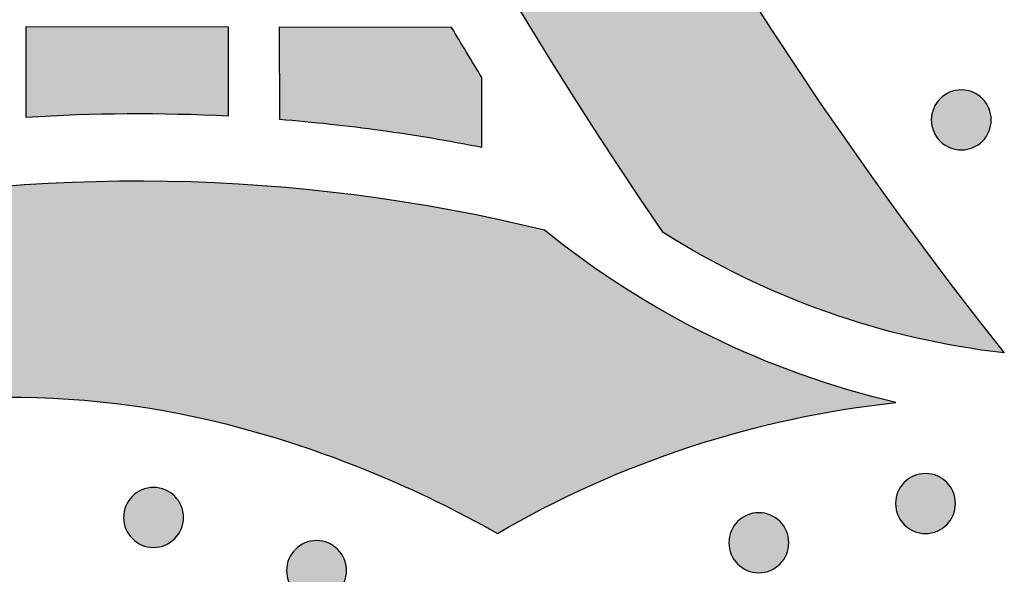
# Model space of a CAD drawing. Header units: millimetres. Extents: x -3873 to -97, y 912 to 4165.
# Tile 373 of 656: x -1908 to -1850, y 2739 to 2772. Entities that reach past the tile are written whole.
import ezdxf

# ---------------------------------------------------------------- set-up
doc = ezdxf.new("R2010")
doc.units = ezdxf.units.MM
doc.layers.add('pattern', color=7, linetype='Continuous', true_color=0x000000)

msp = doc.modelspace()

# ---------------------------------------------------------------- hatches: boundary and pattern name
at = {"layer": 'pattern'}
for points in [[(-1850.201, 2752.404), (-1851.53, 2752.575), (-1852.858, 2752.784), (-1854.183, 2753.031), (-1855.502, 2753.315), (-1856.816, 2753.637), (-1858.121, 2753.997), (-1859.416, 2754.393), (-1860.7, 2754.826), (-1861.972, 2755.296), (-1863.229, 2755.801), (-1864.471, 2756.341), (-1865.695, 2756.915), (-1866.9, 2757.522), (-1868.086, 2758.162), (-1869.251, 2758.833), (-1870.392, 2759.535), (-1873.083, 2763.527), (-1875.706, 2767.578), (-1878.26, 2771.686), (-1880.744, 2775.851), (-1883.154, 2780.069), (-1885.491, 2784.34), (-1887.752, 2788.661), (-1889.935, 2793.03), (-1892.04, 2797.445), (-1894.064, 2801.904), (-1896.007, 2806.405), (-1897.866, 2810.946), (-1899.642, 2815.523), (-1901.332, 2820.136), (-1902.936, 2824.781), (-1904.453, 2829.456), (-1905.882, 2834.159), (-1907.222, 2838.887), (-1908.473, 2843.638), (-1909.634, 2848.409), (-1910.705, 2853.197), (-1911.685, 2858), (-1912.575, 2862.816), (-1913.373, 2867.641), (-1914.08, 2872.474), (-1914.696, 2877.312), (-1915.221, 2882.151), (-1915.656, 2886.991), (-1916, 2891.827), (-1916.254, 2896.658), (-1916.418, 2901.481), (-1916.494, 2906.294), (-1904.493, 2906.284), (-1904.406, 2901.177), (-1904.214, 2896.056), (-1903.916, 2890.925), (-1903.511, 2885.787), (-1902.999, 2880.645), (-1902.379, 2875.503), (-1901.651, 2870.363), (-1900.814, 2865.229), (-1899.87, 2860.105), (-1898.817, 2854.994), (-1897.656, 2849.9), (-1896.388, 2844.825), (-1895.012, 2839.773), (-1893.53, 2834.748), (-1891.943, 2829.753), (-1890.25, 2824.792), (-1888.454, 2819.866), (-1886.556, 2814.981), (-1884.557, 2810.139), (-1882.458, 2805.342), (-1880.261, 2800.595), (-1877.967, 2795.9), (-1875.58, 2791.26), (-1873.1, 2786.678), (-1870.529, 2782.156), (-1867.871, 2777.697), (-1865.126, 2773.304), (-1862.298, 2768.98), (-1859.389, 2764.725), (-1856.401, 2760.543), (-1853.338, 2756.435)], [(-1908.126, 2766.357), (-1905.128, 2766.503), (-1902.127, 2766.564), (-1899.125, 2766.54), (-1896.126, 2766.43), (-1896.121, 2771.678), (-1908.121, 2771.689)], [(-1881.132, 2764.58), (-1881.124, 2768.702), (-1882.919, 2771.667), (-1893.121, 2771.676), (-1893.103, 2766.232), (-1890.094, 2765.948), (-1887.094, 2765.578), (-1884.106, 2765.122)], [(-1851.494, 2764.934), (-1851.522, 2764.907), (-1851.551, 2764.88), (-1851.581, 2764.853), (-1851.611, 2764.827), (-1851.643, 2764.801), (-1851.676, 2764.776), (-1851.709, 2764.751), (-1851.743, 2764.727), (-1851.778, 2764.704), (-1851.814, 2764.681), (-1851.85, 2764.659), (-1851.887, 2764.638), (-1851.926, 2764.617), (-1851.964, 2764.598), (-1852.004, 2764.579), (-1852.044, 2764.561), (-1852.085, 2764.544), (-1852.126, 2764.528), (-1852.168, 2764.513), (-1852.21, 2764.499), (-1852.253, 2764.486), (-1852.297, 2764.474), (-1852.341, 2764.463), (-1852.385, 2764.453), (-1852.43, 2764.444), (-1852.475, 2764.437), (-1852.52, 2764.43), (-1852.565, 2764.425), (-1852.611, 2764.421), (-1852.657, 2764.418), (-1852.703, 2764.416), (-1852.749, 2764.416), (-1852.795, 2764.416), (-1852.84, 2764.418), (-1852.886, 2764.421), (-1852.932, 2764.425), (-1852.977, 2764.431), (-1853.023, 2764.437), (-1853.068, 2764.445), (-1853.112, 2764.454), (-1853.156, 2764.463), (-1853.2, 2764.474), (-1853.244, 2764.487), (-1853.287, 2764.5), (-1853.329, 2764.514), (-1853.371, 2764.529), (-1853.413, 2764.545), (-1853.453, 2764.562), (-1853.493, 2764.58), (-1853.533, 2764.599), (-1853.571, 2764.619), (-1853.609, 2764.639), (-1853.647, 2764.661), (-1853.683, 2764.683), (-1853.719, 2764.705), (-1853.754, 2764.729), (-1853.788, 2764.753), (-1853.821, 2764.778), (-1853.854, 2764.803), (-1853.885, 2764.829), (-1853.916, 2764.855), (-1853.946, 2764.882), (-1853.975, 2764.909), (-1854.003, 2764.936), (-1854.03, 2764.965), (-1854.057, 2764.994), (-1854.084, 2765.024), (-1854.11, 2765.054), (-1854.136, 2765.086), (-1854.161, 2765.118), (-1854.186, 2765.152), (-1854.21, 2765.186), (-1854.233, 2765.221), (-1854.256, 2765.257), (-1854.278, 2765.293), (-1854.299, 2765.33), (-1854.32, 2765.368), (-1854.339, 2765.407), (-1854.358, 2765.447), (-1854.376, 2765.487), (-1854.393, 2765.527), (-1854.409, 2765.569), (-1854.424, 2765.611), (-1854.438, 2765.653), (-1854.451, 2765.696), (-1854.463, 2765.74), (-1854.474, 2765.784), (-1854.484, 2765.828), (-1854.493, 2765.873), (-1854.5, 2765.918), (-1854.507, 2765.963), (-1854.512, 2766.008), (-1854.516, 2766.054), (-1854.519, 2766.1), (-1854.521, 2766.146), (-1854.521, 2766.191), (-1854.521, 2766.237), (-1854.519, 2766.283), (-1854.516, 2766.329), (-1854.512, 2766.375), (-1854.506, 2766.42), (-1854.5, 2766.465), (-1854.492, 2766.51), (-1854.483, 2766.555), (-1854.474, 2766.599), (-1854.463, 2766.643), (-1854.45, 2766.687), (-1854.437, 2766.73), (-1854.423, 2766.772), (-1854.408, 2766.814), (-1854.392, 2766.855), (-1854.375, 2766.896), (-1854.357, 2766.936), (-1854.338, 2766.976), (-1854.318, 2767.014), (-1854.298, 2767.052), (-1854.276, 2767.089), (-1854.254, 2767.126), (-1854.232, 2767.162), (-1854.208, 2767.197), (-1854.184, 2767.231), (-1854.159, 2767.264), (-1854.134, 2767.296), (-1854.108, 2767.328), (-1854.082, 2767.359), (-1854.055, 2767.389), (-1854.028, 2767.418), (-1854.001, 2767.446), (-1853.972, 2767.473), (-1853.943, 2767.5), (-1853.913, 2767.527), (-1853.883, 2767.553), (-1853.851, 2767.579), (-1853.819, 2767.604), (-1853.785, 2767.629), (-1853.751, 2767.653), (-1853.716, 2767.676), (-1853.681, 2767.699), (-1853.644, 2767.721), (-1853.607, 2767.742), (-1853.569, 2767.763), (-1853.53, 2767.782), (-1853.491, 2767.801), (-1853.45, 2767.819), (-1853.41, 2767.836), (-1853.368, 2767.852), (-1853.326, 2767.867), (-1853.284, 2767.881), (-1853.241, 2767.894), (-1853.197, 2767.906), (-1853.153, 2767.917), (-1853.109, 2767.927), (-1853.064, 2767.936), (-1853.02, 2767.943), (-1852.974, 2767.95), (-1852.929, 2767.955), (-1852.883, 2767.959), (-1852.837, 2767.962), (-1852.791, 2767.964), (-1852.746, 2767.964), (-1852.7, 2767.964), (-1852.654, 2767.962), (-1852.608, 2767.959), (-1852.562, 2767.955), (-1852.517, 2767.949), (-1852.472, 2767.943), (-1852.427, 2767.935), (-1852.382, 2767.926), (-1852.338, 2767.916), (-1852.294, 2767.905), (-1852.25, 2767.893), (-1852.207, 2767.88), (-1852.165, 2767.866), (-1852.123, 2767.851), (-1852.082, 2767.835), (-1852.041, 2767.818), (-1852.001, 2767.8), (-1851.961, 2767.781), (-1851.923, 2767.761), (-1851.885, 2767.741), (-1851.848, 2767.719), (-1851.811, 2767.697), (-1851.775, 2767.674), (-1851.74, 2767.651), (-1851.706, 2767.627), (-1851.673, 2767.602), (-1851.641, 2767.577), (-1851.609, 2767.551), (-1851.578, 2767.525), (-1851.549, 2767.498), (-1851.52, 2767.471), (-1851.491, 2767.443), (-1851.464, 2767.415), (-1851.437, 2767.386), (-1851.41, 2767.356), (-1851.384, 2767.326), (-1851.358, 2767.294), (-1851.333, 2767.261), (-1851.308, 2767.228), (-1851.284, 2767.194), (-1851.261, 2767.159), (-1851.238, 2767.123), (-1851.216, 2767.087), (-1851.195, 2767.05), (-1851.174, 2767.012), (-1851.155, 2766.973), (-1851.136, 2766.933), (-1851.118, 2766.893), (-1851.101, 2766.852), (-1851.085, 2766.811), (-1851.07, 2766.769), (-1851.056, 2766.727), (-1851.043, 2766.684), (-1851.031, 2766.64), (-1851.02, 2766.596), (-1851.01, 2766.552), (-1851.001, 2766.507), (-1850.994, 2766.462), (-1850.987, 2766.417), (-1850.982, 2766.372), (-1850.978, 2766.326), (-1850.975, 2766.28), (-1850.973, 2766.234), (-1850.973, 2766.188), (-1850.973, 2766.142), (-1850.975, 2766.097), (-1850.978, 2766.051), (-1850.982, 2766.005), (-1850.988, 2765.96), (-1850.994, 2765.914), (-1851.002, 2765.869), (-1851.011, 2765.825), (-1851.021, 2765.781), (-1851.032, 2765.737), (-1851.044, 2765.693), (-1851.057, 2765.65), (-1851.071, 2765.608), (-1851.086, 2765.566), (-1851.102, 2765.525), (-1851.119, 2765.484), (-1851.137, 2765.444), (-1851.156, 2765.404), (-1851.176, 2765.366), (-1851.196, 2765.328), (-1851.218, 2765.29), (-1851.24, 2765.254), (-1851.263, 2765.218), (-1851.286, 2765.183), (-1851.31, 2765.149), (-1851.335, 2765.116), (-1851.36, 2765.084), (-1851.386, 2765.052), (-1851.412, 2765.021), (-1851.439, 2764.991), (-1851.466, 2764.962)], [(-1856.625, 2749.47), (-1858.031, 2749.821), (-1859.431, 2750.212), (-1860.823, 2750.644), (-1862.204, 2751.116), (-1863.574, 2751.627), (-1864.931, 2752.177), (-1866.272, 2752.766), (-1867.597, 2753.392), (-1868.904, 2754.056), (-1870.191, 2754.756), (-1871.457, 2755.492), (-1872.7, 2756.262), (-1873.919, 2757.066), (-1875.112, 2757.902), (-1876.279, 2758.768), (-1877.417, 2759.665), (-1880.148, 2760.293), (-1882.902, 2760.847), (-1885.676, 2761.325), (-1888.469, 2761.726), (-1891.276, 2762.05), (-1894.094, 2762.296), (-1896.92, 2762.463), (-1899.751, 2762.551), (-1902.583, 2762.56), (-1905.413, 2762.49), (-1908.238, 2762.341), (-1911.055, 2762.113), (-1913.859, 2761.807), (-1916.649, 2761.425), (-1919.42, 2760.966), (-1922.17, 2760.431), (-1923.843, 2760.059), (-1925.506, 2759.642), (-1927.158, 2759.181), (-1928.796, 2758.676), (-1929.943, 2758.287), (-1931.085, 2757.863), (-1932.222, 2757.404), (-1933.351, 2756.909), (-1934.471, 2756.379), (-1935.58, 2755.813), (-1936.678, 2755.213), (-1937.761, 2754.578), (-1938.829, 2753.908), (-1939.88, 2753.205), (-1940.912, 2752.469), (-1941.924, 2751.701), (-1942.914, 2750.901), (-1943.881, 2750.071), (-1944.823, 2749.211), (-1945.74, 2748.323), (-1946.63, 2747.408), (-1947.491, 2746.467), (-1948.323, 2745.501), (-1949.124, 2744.512), (-1949.895, 2743.502), (-1950.632, 2742.471), (-1951.337, 2741.421), (-1952.009, 2740.355), (-1952.646, 2739.272), (-1953.248, 2738.176), (-1953.816, 2737.068), (-1954.348, 2735.948), (-1954.845, 2734.82), (-1955.306, 2733.684), (-1955.732, 2732.543), (-1956.122, 2731.397), (-1956.541, 2730.06), (-1956.931, 2728.71), (-1957.293, 2727.347), (-1957.626, 2725.971), (-1957.929, 2724.585), (-1958.203, 2723.188), (-1958.446, 2721.782), (-1958.658, 2720.368), (-1958.839, 2718.947), (-1958.988, 2717.519), (-1959.106, 2716.087), (-1959.192, 2714.65), (-1959.246, 2713.21), (-1959.267, 2711.769), (-1959.256, 2710.326), (-1959.212, 2708.884), (-1959.137, 2707.443), (-1959.029, 2706.005), (-1958.888, 2704.57), (-1958.716, 2703.14), (-1958.512, 2701.715), (-1958.276, 2700.297), (-1958.01, 2698.887), (-1957.712, 2697.485), (-1957.384, 2696.093), (-1957.025, 2694.712), (-1956.638, 2693.343), (-1956.221, 2691.986), (-1955.775, 2690.643), (-1955.302, 2689.315), (-1954.802, 2688.001), (-1954.275, 2686.704), (-1952.989, 2684.006), (-1951.784, 2681.266), (-1950.661, 2678.489), (-1949.623, 2675.678), (-1948.67, 2672.837), (-1947.804, 2669.97), (-1947.026, 2667.08), (-1946.336, 2664.172), (-1946.065, 2665.388), (-1945.77, 2666.6), (-1945.451, 2667.807), (-1945.11, 2669.009), (-1944.745, 2670.205), (-1944.357, 2671.395), (-1943.946, 2672.577), (-1943.513, 2673.752), (-1943.057, 2674.918), (-1942.579, 2676.075), (-1942.079, 2677.222), (-1941.558, 2678.359), (-1941.016, 2679.485), (-1940.452, 2680.599), (-1939.868, 2681.701), (-1939.264, 2682.791), (-1940.243, 2684.589), (-1941.166, 2686.42), (-1942.033, 2688.281), (-1942.841, 2690.169), (-1943.589, 2692.082), (-1944.277, 2694.016), (-1944.903, 2695.968), (-1945.466, 2697.937), (-1945.701, 2698.838), (-1945.919, 2699.746), (-1946.122, 2700.659), (-1946.309, 2701.578), (-1946.48, 2702.502), (-1946.634, 2703.43), (-1946.772, 2704.362), (-1946.893, 2705.299), (-1946.998, 2706.238), (-1947.085, 2707.181), (-1947.156, 2708.125), (-1947.209, 2709.072), (-1947.245, 2710.02), (-1947.264, 2710.969), (-1947.266, 2711.918), (-1947.25, 2712.868), (-1947.218, 2713.817), (-1947.168, 2714.765), (-1947.1, 2715.712), (-1947.016, 2716.657), (-1946.915, 2717.6), (-1946.796, 2718.54), (-1946.661, 2719.476), (-1946.509, 2720.409), (-1946.341, 2721.338), (-1946.155, 2722.262), (-1945.954, 2723.182), (-1945.737, 2724.096), (-1945.503, 2725.004), (-1945.254, 2725.905), (-1944.989, 2726.801), (-1944.71, 2727.689), (-1944.43, 2728.511), (-1944.124, 2729.33), (-1943.793, 2730.144), (-1943.437, 2730.954), (-1943.055, 2731.757), (-1942.648, 2732.552), (-1942.216, 2733.338), (-1941.759, 2734.114), (-1941.277, 2734.88), (-1940.772, 2735.632), (-1940.242, 2736.372), (-1939.69, 2737.097), (-1939.115, 2737.806), (-1938.518, 2738.499), (-1937.9, 2739.174), (-1937.262, 2739.83), (-1936.605, 2740.467), (-1935.929, 2741.084), (-1935.235, 2741.679), (-1934.525, 2742.253), (-1933.799, 2742.804), (-1933.058, 2743.332), (-1932.305, 2743.837), (-1931.539, 2744.317), (-1930.762, 2744.772), (-1929.975, 2745.203), (-1929.179, 2745.609), (-1928.375, 2745.989), (-1927.565, 2746.344), (-1926.75, 2746.674), (-1925.93, 2746.978), (-1925.108, 2747.256), (-1924.219, 2747.535), (-1923.324, 2747.798), (-1922.421, 2748.045), (-1921.513, 2748.277), (-1920.599, 2748.493), (-1919.679, 2748.693), (-1918.754, 2748.876), (-1917.825, 2749.043), (-1916.892, 2749.194), (-1915.955, 2749.327), (-1915.015, 2749.444), (-1914.072, 2749.544), (-1913.127, 2749.626), (-1912.18, 2749.692), (-1911.232, 2749.74), (-1910.283, 2749.771), (-1909.333, 2749.785), (-1908.384, 2749.782), (-1907.435, 2749.761), (-1906.487, 2749.723), (-1905.54, 2749.668), (-1904.596, 2749.596), (-1903.653, 2749.507), (-1902.714, 2749.401), (-1901.778, 2749.278), (-1900.846, 2749.139), (-1899.918, 2748.983), (-1898.994, 2748.811), (-1898.076, 2748.622), (-1897.163, 2748.417), (-1896.256, 2748.197), (-1895.355, 2747.961), (-1893.386, 2747.394), (-1891.432, 2746.764), (-1889.498, 2746.072), (-1887.585, 2745.319), (-1885.697, 2744.507), (-1883.836, 2743.637), (-1882.005, 2742.709), (-1880.207, 2741.726), (-1878.854, 2742.49), (-1877.479, 2743.22), (-1876.083, 2743.916), (-1874.666, 2744.575), (-1873.23, 2745.198), (-1871.777, 2745.784), (-1870.308, 2746.332), (-1868.824, 2746.841), (-1867.328, 2747.31), (-1865.82, 2747.74), (-1864.302, 2748.13), (-1862.777, 2748.479), (-1861.244, 2748.788), (-1859.707, 2749.056), (-1858.167, 2749.283)], [(-1853.612, 2742.24), (-1853.641, 2742.212), (-1853.67, 2742.185), (-1853.7, 2742.158), (-1853.73, 2742.132), (-1853.762, 2742.106), (-1853.794, 2742.081), (-1853.828, 2742.057), (-1853.862, 2742.033), (-1853.897, 2742.009), (-1853.933, 2741.986), (-1853.969, 2741.964), (-1854.006, 2741.943), (-1854.044, 2741.923), (-1854.083, 2741.903), (-1854.123, 2741.884), (-1854.163, 2741.866), (-1854.203, 2741.849), (-1854.245, 2741.833), (-1854.287, 2741.818), (-1854.329, 2741.804), (-1854.372, 2741.791), (-1854.416, 2741.779), (-1854.46, 2741.768), (-1854.504, 2741.758), (-1854.549, 2741.75), (-1854.594, 2741.742), (-1854.639, 2741.736), (-1854.684, 2741.73), (-1854.73, 2741.726), (-1854.776, 2741.723), (-1854.822, 2741.722), (-1854.868, 2741.721), (-1854.913, 2741.722), (-1854.959, 2741.724), (-1855.005, 2741.727), (-1855.051, 2741.731), (-1855.096, 2741.736), (-1855.142, 2741.743), (-1855.186, 2741.75), (-1855.231, 2741.759), (-1855.275, 2741.769), (-1855.319, 2741.78), (-1855.363, 2741.792), (-1855.406, 2741.805), (-1855.448, 2741.819), (-1855.49, 2741.834), (-1855.531, 2741.851), (-1855.572, 2741.868), (-1855.612, 2741.886), (-1855.652, 2741.904), (-1855.69, 2741.924), (-1855.728, 2741.945), (-1855.766, 2741.966), (-1855.802, 2741.988), (-1855.838, 2742.011), (-1855.873, 2742.034), (-1855.907, 2742.058), (-1855.94, 2742.083), (-1855.972, 2742.108), (-1856.004, 2742.134), (-1856.035, 2742.16), (-1856.065, 2742.187), (-1856.094, 2742.214), (-1856.122, 2742.242), (-1856.149, 2742.27), (-1856.176, 2742.299), (-1856.203, 2742.329), (-1856.229, 2742.36), (-1856.255, 2742.391), (-1856.28, 2742.424), (-1856.305, 2742.457), (-1856.329, 2742.491), (-1856.352, 2742.526), (-1856.375, 2742.562), (-1856.397, 2742.598), (-1856.418, 2742.636), (-1856.439, 2742.674), (-1856.458, 2742.713), (-1856.477, 2742.752), (-1856.495, 2742.792), (-1856.512, 2742.833), (-1856.528, 2742.874), (-1856.543, 2742.916), (-1856.557, 2742.959), (-1856.57, 2743.002), (-1856.582, 2743.045), (-1856.593, 2743.089), (-1856.603, 2743.133), (-1856.612, 2743.178), (-1856.619, 2743.223), (-1856.626, 2743.268), (-1856.631, 2743.314), (-1856.635, 2743.359), (-1856.638, 2743.405), (-1856.64, 2743.451), (-1856.64, 2743.497), (-1856.64, 2743.543), (-1856.638, 2743.589), (-1856.635, 2743.634), (-1856.631, 2743.68), (-1856.625, 2743.726), (-1856.619, 2743.771), (-1856.611, 2743.816), (-1856.602, 2743.86), (-1856.592, 2743.905), (-1856.581, 2743.949), (-1856.569, 2743.992), (-1856.556, 2744.035), (-1856.542, 2744.078), (-1856.527, 2744.119), (-1856.511, 2744.161), (-1856.494, 2744.201), (-1856.476, 2744.242), (-1856.457, 2744.281), (-1856.437, 2744.32), (-1856.417, 2744.358), (-1856.395, 2744.395), (-1856.373, 2744.431), (-1856.351, 2744.467), (-1856.327, 2744.502), (-1856.303, 2744.536), (-1856.278, 2744.569), (-1856.253, 2744.602), (-1856.227, 2744.633), (-1856.201, 2744.664), (-1856.174, 2744.694), (-1856.147, 2744.723), (-1856.12, 2744.751), (-1856.091, 2744.779), (-1856.062, 2744.806), (-1856.032, 2744.832), (-1856.002, 2744.859), (-1855.97, 2744.884), (-1855.938, 2744.91), (-1855.904, 2744.934), (-1855.87, 2744.958), (-1855.835, 2744.982), (-1855.799, 2745.004), (-1855.763, 2745.026), (-1855.726, 2745.048), (-1855.688, 2745.068), (-1855.649, 2745.088), (-1855.609, 2745.106), (-1855.569, 2745.124), (-1855.529, 2745.141), (-1855.487, 2745.157), (-1855.445, 2745.172), (-1855.403, 2745.187), (-1855.36, 2745.2), (-1855.316, 2745.212), (-1855.272, 2745.223), (-1855.228, 2745.232), (-1855.183, 2745.241), (-1855.138, 2745.249), (-1855.093, 2745.255), (-1855.048, 2745.26), (-1855.002, 2745.264), (-1854.956, 2745.267), (-1854.91, 2745.269), (-1854.864, 2745.27), (-1854.819, 2745.269), (-1854.773, 2745.267), (-1854.727, 2745.264), (-1854.681, 2745.26), (-1854.636, 2745.255), (-1854.591, 2745.248), (-1854.546, 2745.24), (-1854.501, 2745.232), (-1854.457, 2745.222), (-1854.413, 2745.211), (-1854.369, 2745.199), (-1854.326, 2745.186), (-1854.284, 2745.171), (-1854.242, 2745.156), (-1854.201, 2745.14), (-1854.16, 2745.123), (-1854.12, 2745.105), (-1854.08, 2745.086), (-1854.042, 2745.067), (-1854.004, 2745.046), (-1853.966, 2745.025), (-1853.93, 2745.003), (-1853.894, 2744.98), (-1853.859, 2744.956), (-1853.825, 2744.932), (-1853.792, 2744.908), (-1853.76, 2744.882), (-1853.728, 2744.857), (-1853.697, 2744.83), (-1853.667, 2744.804), (-1853.638, 2744.776), (-1853.61, 2744.749), (-1853.583, 2744.721), (-1853.556, 2744.692), (-1853.529, 2744.662), (-1853.503, 2744.631), (-1853.477, 2744.599), (-1853.452, 2744.567), (-1853.427, 2744.534), (-1853.403, 2744.499), (-1853.38, 2744.465), (-1853.357, 2744.429), (-1853.335, 2744.392), (-1853.314, 2744.355), (-1853.293, 2744.317), (-1853.274, 2744.278), (-1853.255, 2744.239), (-1853.237, 2744.199), (-1853.22, 2744.158), (-1853.204, 2744.117), (-1853.189, 2744.075), (-1853.175, 2744.032), (-1853.162, 2743.989), (-1853.15, 2743.946), (-1853.139, 2743.902), (-1853.129, 2743.857), (-1853.12, 2743.813), (-1853.113, 2743.768), (-1853.106, 2743.723), (-1853.101, 2743.677), (-1853.097, 2743.631), (-1853.094, 2743.586), (-1853.092, 2743.54), (-1853.092, 2743.494), (-1853.092, 2743.448), (-1853.094, 2743.402), (-1853.097, 2743.356), (-1853.101, 2743.311), (-1853.107, 2743.265), (-1853.113, 2743.22), (-1853.121, 2743.175), (-1853.13, 2743.13), (-1853.14, 2743.086), (-1853.151, 2743.042), (-1853.163, 2742.999), (-1853.176, 2742.956), (-1853.19, 2742.913), (-1853.205, 2742.871), (-1853.221, 2742.83), (-1853.238, 2742.789), (-1853.256, 2742.749), (-1853.275, 2742.71), (-1853.295, 2742.671), (-1853.315, 2742.633), (-1853.337, 2742.596), (-1853.359, 2742.559), (-1853.381, 2742.524), (-1853.405, 2742.489), (-1853.429, 2742.455), (-1853.454, 2742.421), (-1853.479, 2742.389), (-1853.505, 2742.357), (-1853.531, 2742.327), (-1853.558, 2742.297), (-1853.585, 2742.268)], [(-1899.306, 2741.417), (-1899.334, 2741.39), (-1899.363, 2741.363), (-1899.393, 2741.336), (-1899.424, 2741.31), (-1899.455, 2741.284), (-1899.488, 2741.259), (-1899.521, 2741.234), (-1899.555, 2741.21), (-1899.59, 2741.187), (-1899.626, 2741.164), (-1899.662, 2741.142), (-1899.7, 2741.121), (-1899.738, 2741.1), (-1899.776, 2741.081), (-1899.816, 2741.062), (-1899.856, 2741.044), (-1899.897, 2741.027), (-1899.938, 2741.011), (-1899.98, 2740.996), (-1900.023, 2740.982), (-1900.066, 2740.969), (-1900.109, 2740.957), (-1900.153, 2740.946), (-1900.197, 2740.936), (-1900.242, 2740.927), (-1900.287, 2740.92), (-1900.332, 2740.913), (-1900.378, 2740.908), (-1900.423, 2740.904), (-1900.469, 2740.901), (-1900.515, 2740.899), (-1900.561, 2740.899), (-1900.607, 2740.899), (-1900.653, 2740.901), (-1900.698, 2740.904), (-1900.744, 2740.908), (-1900.79, 2740.914), (-1900.835, 2740.92), (-1900.88, 2740.928), (-1900.924, 2740.937), (-1900.969, 2740.947), (-1901.013, 2740.958), (-1901.056, 2740.97), (-1901.099, 2740.983), (-1901.141, 2740.997), (-1901.183, 2741.012), (-1901.225, 2741.028), (-1901.265, 2741.045), (-1901.306, 2741.063), (-1901.345, 2741.082), (-1901.384, 2741.102), (-1901.422, 2741.122), (-1901.459, 2741.144), (-1901.495, 2741.166), (-1901.531, 2741.189), (-1901.566, 2741.212), (-1901.6, 2741.236), (-1901.633, 2741.261), (-1901.666, 2741.286), (-1901.697, 2741.312), (-1901.728, 2741.338), (-1901.758, 2741.365), (-1901.787, 2741.392), (-1901.815, 2741.42), (-1901.843, 2741.448), (-1901.87, 2741.477), (-1901.896, 2741.507), (-1901.923, 2741.537), (-1901.948, 2741.569), (-1901.973, 2741.602), (-1901.998, 2741.635), (-1902.022, 2741.669), (-1902.046, 2741.704), (-1902.068, 2741.74), (-1902.09, 2741.776), (-1902.111, 2741.813), (-1902.132, 2741.851), (-1902.152, 2741.89), (-1902.17, 2741.93), (-1902.188, 2741.97), (-1902.205, 2742.011), (-1902.221, 2742.052), (-1902.236, 2742.094), (-1902.25, 2742.136), (-1902.264, 2742.179), (-1902.276, 2742.223), (-1902.286, 2742.267), (-1902.296, 2742.311), (-1902.305, 2742.356), (-1902.313, 2742.401), (-1902.319, 2742.446), (-1902.324, 2742.491), (-1902.328, 2742.537), (-1902.331, 2742.583), (-1902.333, 2742.629), (-1902.334, 2742.675), (-1902.333, 2742.721), (-1902.331, 2742.766), (-1902.328, 2742.812), (-1902.324, 2742.858), (-1902.319, 2742.903), (-1902.312, 2742.949), (-1902.304, 2742.993), (-1902.296, 2743.038), (-1902.286, 2743.082), (-1902.275, 2743.126), (-1902.263, 2743.17), (-1902.25, 2743.213), (-1902.235, 2743.255), (-1902.22, 2743.297), (-1902.204, 2743.338), (-1902.187, 2743.379), (-1902.169, 2743.419), (-1902.15, 2743.459), (-1902.13, 2743.497), (-1902.11, 2743.535), (-1902.089, 2743.573), (-1902.067, 2743.609), (-1902.044, 2743.645), (-1902.02, 2743.68), (-1901.996, 2743.714), (-1901.972, 2743.747), (-1901.946, 2743.779), (-1901.921, 2743.811), (-1901.894, 2743.842), (-1901.868, 2743.872), (-1901.84, 2743.901), (-1901.813, 2743.929), (-1901.785, 2743.956), (-1901.756, 2743.983), (-1901.726, 2744.01), (-1901.695, 2744.036), (-1901.663, 2744.062), (-1901.631, 2744.087), (-1901.598, 2744.112), (-1901.563, 2744.136), (-1901.528, 2744.159), (-1901.493, 2744.182), (-1901.456, 2744.204), (-1901.419, 2744.225), (-1901.381, 2744.246), (-1901.342, 2744.265), (-1901.303, 2744.284), (-1901.263, 2744.302), (-1901.222, 2744.319), (-1901.18, 2744.335), (-1901.139, 2744.35), (-1901.096, 2744.364), (-1901.053, 2744.377), (-1901.01, 2744.389), (-1900.966, 2744.4), (-1900.921, 2744.41), (-1900.877, 2744.419), (-1900.832, 2744.426), (-1900.786, 2744.433), (-1900.741, 2744.438), (-1900.695, 2744.442), (-1900.65, 2744.445), (-1900.604, 2744.447), (-1900.558, 2744.447), (-1900.512, 2744.447), (-1900.466, 2744.445), (-1900.42, 2744.442), (-1900.375, 2744.438), (-1900.329, 2744.432), (-1900.284, 2744.426), (-1900.239, 2744.418), (-1900.194, 2744.409), (-1900.15, 2744.399), (-1900.106, 2744.388), (-1900.063, 2744.376), (-1900.02, 2744.363), (-1899.977, 2744.349), (-1899.935, 2744.334), (-1899.894, 2744.318), (-1899.853, 2744.301), (-1899.813, 2744.283), (-1899.774, 2744.264), (-1899.735, 2744.244), (-1899.697, 2744.224), (-1899.66, 2744.202), (-1899.623, 2744.18), (-1899.588, 2744.158), (-1899.553, 2744.134), (-1899.519, 2744.11), (-1899.485, 2744.085), (-1899.453, 2744.06), (-1899.421, 2744.034), (-1899.391, 2744.008), (-1899.361, 2743.981), (-1899.332, 2743.954), (-1899.304, 2743.927), (-1899.276, 2743.898), (-1899.249, 2743.869), (-1899.222, 2743.839), (-1899.196, 2743.809), (-1899.17, 2743.777), (-1899.145, 2743.745), (-1899.12, 2743.711), (-1899.096, 2743.677), (-1899.073, 2743.642), (-1899.05, 2743.606), (-1899.028, 2743.57), (-1899.007, 2743.533), (-1898.987, 2743.495), (-1898.967, 2743.456), (-1898.948, 2743.416), (-1898.93, 2743.376), (-1898.913, 2743.336), (-1898.897, 2743.294), (-1898.882, 2743.252), (-1898.868, 2743.21), (-1898.855, 2743.167), (-1898.843, 2743.123), (-1898.832, 2743.079), (-1898.822, 2743.035), (-1898.814, 2742.99), (-1898.806, 2742.945), (-1898.8, 2742.9), (-1898.794, 2742.855), (-1898.79, 2742.809), (-1898.787, 2742.763), (-1898.786, 2742.717), (-1898.785, 2742.671), (-1898.786, 2742.626), (-1898.787, 2742.58), (-1898.79, 2742.534), (-1898.795, 2742.488), (-1898.8, 2742.443), (-1898.807, 2742.398), (-1898.814, 2742.353), (-1898.823, 2742.308), (-1898.833, 2742.264), (-1898.844, 2742.22), (-1898.856, 2742.176), (-1898.869, 2742.133), (-1898.883, 2742.091), (-1898.898, 2742.049), (-1898.914, 2742.008), (-1898.932, 2741.967), (-1898.95, 2741.927), (-1898.968, 2741.887), (-1898.988, 2741.849), (-1899.009, 2741.811), (-1899.03, 2741.773), (-1899.052, 2741.737), (-1899.075, 2741.701), (-1899.098, 2741.666), (-1899.122, 2741.632), (-1899.147, 2741.599), (-1899.172, 2741.567), (-1899.198, 2741.535), (-1899.224, 2741.504), (-1899.251, 2741.474), (-1899.278, 2741.445)], [(-1863.476, 2739.921), (-1863.504, 2739.893), (-1863.533, 2739.866), (-1863.563, 2739.84), (-1863.594, 2739.813), (-1863.626, 2739.788), (-1863.658, 2739.763), (-1863.691, 2739.738), (-1863.725, 2739.714), (-1863.76, 2739.69), (-1863.796, 2739.668), (-1863.833, 2739.646), (-1863.87, 2739.625), (-1863.908, 2739.604), (-1863.947, 2739.584), (-1863.986, 2739.566), (-1864.026, 2739.548), (-1864.067, 2739.531), (-1864.108, 2739.515), (-1864.15, 2739.5), (-1864.193, 2739.486), (-1864.236, 2739.473), (-1864.279, 2739.461), (-1864.323, 2739.45), (-1864.368, 2739.44), (-1864.412, 2739.431), (-1864.457, 2739.423), (-1864.502, 2739.417), (-1864.548, 2739.412), (-1864.594, 2739.408), (-1864.639, 2739.405), (-1864.685, 2739.403), (-1864.731, 2739.402), (-1864.777, 2739.403), (-1864.823, 2739.405), (-1864.869, 2739.408), (-1864.914, 2739.412), (-1864.96, 2739.417), (-1865.005, 2739.424), (-1865.05, 2739.432), (-1865.095, 2739.44), (-1865.139, 2739.45), (-1865.183, 2739.461), (-1865.226, 2739.473), (-1865.269, 2739.486), (-1865.312, 2739.501), (-1865.354, 2739.516), (-1865.395, 2739.532), (-1865.436, 2739.549), (-1865.476, 2739.567), (-1865.515, 2739.586), (-1865.554, 2739.606), (-1865.592, 2739.626), (-1865.629, 2739.647), (-1865.666, 2739.669), (-1865.701, 2739.692), (-1865.736, 2739.716), (-1865.77, 2739.74), (-1865.804, 2739.764), (-1865.836, 2739.79), (-1865.868, 2739.815), (-1865.898, 2739.842), (-1865.928, 2739.868), (-1865.957, 2739.896), (-1865.985, 2739.923), (-1866.013, 2739.951), (-1866.04, 2739.98), (-1866.067, 2740.01), (-1866.093, 2740.041), (-1866.119, 2740.073), (-1866.144, 2740.105), (-1866.168, 2740.138), (-1866.192, 2740.173), (-1866.216, 2740.208), (-1866.239, 2740.243), (-1866.26, 2740.28), (-1866.282, 2740.317), (-1866.302, 2740.355), (-1866.322, 2740.394), (-1866.341, 2740.433), (-1866.359, 2740.473), (-1866.376, 2740.514), (-1866.392, 2740.556), (-1866.407, 2740.597), (-1866.421, 2740.64), (-1866.434, 2740.683), (-1866.446, 2740.726), (-1866.457, 2740.77), (-1866.467, 2740.815), (-1866.475, 2740.859), (-1866.483, 2740.904), (-1866.489, 2740.95), (-1866.495, 2740.995), (-1866.499, 2741.041), (-1866.502, 2741.086), (-1866.503, 2741.132), (-1866.504, 2741.178), (-1866.503, 2741.224), (-1866.501, 2741.27), (-1866.498, 2741.316), (-1866.494, 2741.362), (-1866.489, 2741.407), (-1866.482, 2741.452), (-1866.475, 2741.497), (-1866.466, 2741.542), (-1866.456, 2741.586), (-1866.445, 2741.63), (-1866.433, 2741.673), (-1866.42, 2741.716), (-1866.406, 2741.759), (-1866.391, 2741.801), (-1866.374, 2741.842), (-1866.357, 2741.883), (-1866.339, 2741.923), (-1866.32, 2741.962), (-1866.301, 2742.001), (-1866.28, 2742.039), (-1866.259, 2742.076), (-1866.237, 2742.113), (-1866.214, 2742.148), (-1866.191, 2742.183), (-1866.167, 2742.217), (-1866.142, 2742.251), (-1866.117, 2742.283), (-1866.091, 2742.315), (-1866.065, 2742.345), (-1866.038, 2742.375), (-1866.011, 2742.404), (-1865.983, 2742.432), (-1865.955, 2742.46), (-1865.926, 2742.487), (-1865.896, 2742.514), (-1865.865, 2742.54), (-1865.834, 2742.566), (-1865.801, 2742.591), (-1865.768, 2742.616), (-1865.734, 2742.64), (-1865.699, 2742.663), (-1865.663, 2742.686), (-1865.626, 2742.708), (-1865.589, 2742.729), (-1865.551, 2742.749), (-1865.512, 2742.769), (-1865.473, 2742.788), (-1865.433, 2742.806), (-1865.392, 2742.823), (-1865.351, 2742.839), (-1865.309, 2742.854), (-1865.266, 2742.868), (-1865.223, 2742.881), (-1865.18, 2742.893), (-1865.136, 2742.904), (-1865.092, 2742.914), (-1865.047, 2742.922), (-1865.002, 2742.93), (-1864.957, 2742.936), (-1864.911, 2742.942), (-1864.866, 2742.946), (-1864.82, 2742.949), (-1864.774, 2742.95), (-1864.728, 2742.951), (-1864.682, 2742.95), (-1864.636, 2742.949), (-1864.59, 2742.946), (-1864.545, 2742.941), (-1864.499, 2742.936), (-1864.454, 2742.93), (-1864.409, 2742.922), (-1864.364, 2742.913), (-1864.32, 2742.903), (-1864.276, 2742.892), (-1864.233, 2742.88), (-1864.19, 2742.867), (-1864.147, 2742.853), (-1864.106, 2742.838), (-1864.064, 2742.822), (-1864.023, 2742.804), (-1863.983, 2742.786), (-1863.944, 2742.768), (-1863.905, 2742.748), (-1863.867, 2742.727), (-1863.83, 2742.706), (-1863.794, 2742.684), (-1863.758, 2742.661), (-1863.723, 2742.638), (-1863.689, 2742.614), (-1863.656, 2742.589), (-1863.623, 2742.564), (-1863.592, 2742.538), (-1863.561, 2742.512), (-1863.531, 2742.485), (-1863.502, 2742.458), (-1863.474, 2742.43), (-1863.446, 2742.402), (-1863.419, 2742.373), (-1863.393, 2742.343), (-1863.366, 2742.312), (-1863.341, 2742.281), (-1863.315, 2742.248), (-1863.291, 2742.215), (-1863.267, 2742.181), (-1863.243, 2742.146), (-1863.221, 2742.11), (-1863.199, 2742.074), (-1863.177, 2742.036), (-1863.157, 2741.998), (-1863.137, 2741.96), (-1863.119, 2741.92), (-1863.101, 2741.88), (-1863.084, 2741.839), (-1863.068, 2741.798), (-1863.052, 2741.756), (-1863.038, 2741.713), (-1863.025, 2741.67), (-1863.013, 2741.627), (-1863.002, 2741.583), (-1862.993, 2741.539), (-1862.984, 2741.494), (-1862.976, 2741.449), (-1862.97, 2741.404), (-1862.965, 2741.358), (-1862.961, 2741.313), (-1862.958, 2741.267), (-1862.956, 2741.221), (-1862.955, 2741.175), (-1862.956, 2741.129), (-1862.958, 2741.083), (-1862.961, 2741.038), (-1862.965, 2740.992), (-1862.97, 2740.946), (-1862.977, 2740.901), (-1862.984, 2740.856), (-1862.993, 2740.812), (-1863.003, 2740.767), (-1863.014, 2740.723), (-1863.026, 2740.68), (-1863.039, 2740.637), (-1863.054, 2740.595), (-1863.069, 2740.553), (-1863.085, 2740.511), (-1863.102, 2740.471), (-1863.12, 2740.431), (-1863.139, 2740.391), (-1863.158, 2740.352), (-1863.179, 2740.314), (-1863.2, 2740.277), (-1863.222, 2740.241), (-1863.245, 2740.205), (-1863.268, 2740.17), (-1863.293, 2740.136), (-1863.317, 2740.103), (-1863.343, 2740.07), (-1863.368, 2740.039), (-1863.395, 2740.008), (-1863.421, 2739.978), (-1863.448, 2739.949)], [(-1889.658, 2738.274), (-1889.686, 2738.247), (-1889.715, 2738.22), (-1889.745, 2738.193), (-1889.776, 2738.167), (-1889.807, 2738.141), (-1889.84, 2738.116), (-1889.873, 2738.091), (-1889.907, 2738.067), (-1889.942, 2738.044), (-1889.978, 2738.021), (-1890.014, 2737.999), (-1890.052, 2737.978), (-1890.09, 2737.958), (-1890.128, 2737.938), (-1890.168, 2737.919), (-1890.208, 2737.901), (-1890.249, 2737.884), (-1890.29, 2737.868), (-1890.332, 2737.853), (-1890.374, 2737.839), (-1890.417, 2737.826), (-1890.461, 2737.814), (-1890.505, 2737.803), (-1890.549, 2737.793), (-1890.594, 2737.785), (-1890.639, 2737.777), (-1890.684, 2737.771), (-1890.729, 2737.765), (-1890.775, 2737.761), (-1890.821, 2737.758), (-1890.867, 2737.756), (-1890.913, 2737.756), (-1890.959, 2737.757), (-1891.004, 2737.758), (-1891.05, 2737.761), (-1891.096, 2737.766), (-1891.141, 2737.771), (-1891.187, 2737.777), (-1891.232, 2737.785), (-1891.276, 2737.794), (-1891.321, 2737.804), (-1891.364, 2737.815), (-1891.408, 2737.827), (-1891.451, 2737.84), (-1891.493, 2737.854), (-1891.535, 2737.869), (-1891.577, 2737.885), (-1891.617, 2737.902), (-1891.657, 2737.92), (-1891.697, 2737.939), (-1891.735, 2737.959), (-1891.773, 2737.98), (-1891.811, 2738.001), (-1891.847, 2738.023), (-1891.883, 2738.046), (-1891.918, 2738.069), (-1891.952, 2738.093), (-1891.985, 2738.118), (-1892.018, 2738.143), (-1892.049, 2738.169), (-1892.08, 2738.195), (-1892.11, 2738.222), (-1892.139, 2738.249), (-1892.167, 2738.277), (-1892.194, 2738.305), (-1892.221, 2738.334), (-1892.248, 2738.364), (-1892.274, 2738.395), (-1892.3, 2738.426), (-1892.325, 2738.459), (-1892.35, 2738.492), (-1892.374, 2738.526), (-1892.397, 2738.561), (-1892.42, 2738.597), (-1892.442, 2738.633), (-1892.463, 2738.671), (-1892.484, 2738.709), (-1892.503, 2738.747), (-1892.522, 2738.787), (-1892.54, 2738.827), (-1892.557, 2738.868), (-1892.573, 2738.909), (-1892.588, 2738.951), (-1892.602, 2738.993), (-1892.615, 2739.036), (-1892.627, 2739.08), (-1892.638, 2739.124), (-1892.648, 2739.168), (-1892.657, 2739.213), (-1892.664, 2739.258), (-1892.671, 2739.303), (-1892.676, 2739.349), (-1892.68, 2739.394), (-1892.683, 2739.44), (-1892.685, 2739.486), (-1892.685, 2739.532), (-1892.685, 2739.578), (-1892.683, 2739.624), (-1892.68, 2739.669), (-1892.676, 2739.715), (-1892.67, 2739.76), (-1892.664, 2739.806), (-1892.656, 2739.851), (-1892.647, 2739.895), (-1892.638, 2739.94), (-1892.627, 2739.983), (-1892.614, 2740.027), (-1892.601, 2740.07), (-1892.587, 2740.112), (-1892.572, 2740.154), (-1892.556, 2740.196), (-1892.539, 2740.236), (-1892.521, 2740.276), (-1892.502, 2740.316), (-1892.482, 2740.355), (-1892.462, 2740.393), (-1892.44, 2740.43), (-1892.418, 2740.466), (-1892.396, 2740.502), (-1892.372, 2740.537), (-1892.348, 2740.571), (-1892.323, 2740.604), (-1892.298, 2740.637), (-1892.272, 2740.668), (-1892.246, 2740.699), (-1892.219, 2740.729), (-1892.192, 2740.758), (-1892.165, 2740.786), (-1892.136, 2740.813), (-1892.107, 2740.841), (-1892.078, 2740.867), (-1892.047, 2740.893), (-1892.015, 2740.919), (-1891.983, 2740.944), (-1891.949, 2740.969), (-1891.915, 2740.993), (-1891.88, 2741.016), (-1891.845, 2741.039), (-1891.808, 2741.061), (-1891.771, 2741.082), (-1891.733, 2741.103), (-1891.694, 2741.122), (-1891.655, 2741.141), (-1891.614, 2741.159), (-1891.574, 2741.176), (-1891.532, 2741.192), (-1891.49, 2741.207), (-1891.448, 2741.221), (-1891.405, 2741.234), (-1891.361, 2741.246), (-1891.318, 2741.257), (-1891.273, 2741.267), (-1891.229, 2741.276), (-1891.184, 2741.283), (-1891.138, 2741.29), (-1891.093, 2741.295), (-1891.047, 2741.299), (-1891.001, 2741.302), (-1890.956, 2741.304), (-1890.91, 2741.305), (-1890.864, 2741.304), (-1890.818, 2741.302), (-1890.772, 2741.299), (-1890.726, 2741.295), (-1890.681, 2741.29), (-1890.636, 2741.283), (-1890.591, 2741.275), (-1890.546, 2741.267), (-1890.502, 2741.257), (-1890.458, 2741.246), (-1890.414, 2741.234), (-1890.371, 2741.22), (-1890.329, 2741.206), (-1890.287, 2741.191), (-1890.246, 2741.175), (-1890.205, 2741.158), (-1890.165, 2741.14), (-1890.126, 2741.121), (-1890.087, 2741.101), (-1890.049, 2741.081), (-1890.012, 2741.06), (-1889.975, 2741.038), (-1889.939, 2741.015), (-1889.904, 2740.991), (-1889.87, 2740.967), (-1889.837, 2740.943), (-1889.805, 2740.917), (-1889.773, 2740.891), (-1889.742, 2740.865), (-1889.713, 2740.838), (-1889.684, 2740.811), (-1889.655, 2740.784), (-1889.628, 2740.756), (-1889.601, 2740.727), (-1889.574, 2740.697), (-1889.548, 2740.666), (-1889.522, 2740.634), (-1889.497, 2740.602), (-1889.472, 2740.568), (-1889.448, 2740.534), (-1889.425, 2740.499), (-1889.402, 2740.464), (-1889.38, 2740.427), (-1889.359, 2740.39), (-1889.339, 2740.352), (-1889.319, 2740.313), (-1889.3, 2740.274), (-1889.282, 2740.234), (-1889.265, 2740.193), (-1889.249, 2740.151), (-1889.234, 2740.109), (-1889.22, 2740.067), (-1889.207, 2740.024), (-1889.195, 2739.98), (-1889.184, 2739.937), (-1889.174, 2739.892), (-1889.165, 2739.848), (-1889.158, 2739.803), (-1889.151, 2739.757), (-1889.146, 2739.712), (-1889.142, 2739.666), (-1889.139, 2739.62), (-1889.137, 2739.575), (-1889.137, 2739.529), (-1889.137, 2739.483), (-1889.139, 2739.437), (-1889.142, 2739.391), (-1889.146, 2739.345), (-1889.152, 2739.3), (-1889.158, 2739.255), (-1889.166, 2739.21), (-1889.175, 2739.165), (-1889.185, 2739.121), (-1889.196, 2739.077), (-1889.208, 2739.033), (-1889.221, 2738.991), (-1889.235, 2738.948), (-1889.25, 2738.906), (-1889.266, 2738.865), (-1889.283, 2738.824), (-1889.301, 2738.784), (-1889.32, 2738.745), (-1889.34, 2738.706), (-1889.36, 2738.668), (-1889.382, 2738.631), (-1889.404, 2738.594), (-1889.427, 2738.558), (-1889.45, 2738.524), (-1889.474, 2738.489), (-1889.499, 2738.456), (-1889.524, 2738.424), (-1889.55, 2738.392), (-1889.576, 2738.361), (-1889.603, 2738.332), (-1889.63, 2738.303)]]:
    msp.add_hatch(color=256, dxfattribs=at).paths.add_polyline_path(points, flags=0)

# ---------------------------------------------------------------- linework, layer by layer
msp.add_line((-1881.132, 2764.58), (-1881.124, 2768.702), dxfattribs=at)
for points in [[(-1896.126, 2766.43), (-1896.121, 2771.678), (-1908.121, 2771.689), (-1908.126, 2766.357)], [(-1882.919, 2771.667), (-1893.121, 2771.676), (-1893.103, 2766.232)]]:
    msp.add_lwpolyline(points, dxfattribs=at)
at = {"layer": 'pattern', "extrusion": (0, 0, -1)}
for centre in [(1852.747, 2766.19), (1854.866, 2743.495), (1900.559, 2742.673), (1864.73, 2741.177), (1890.911, 2739.53)]:
    msp.add_circle(centre, 1.774, dxfattribs=at)
for centre, radius, start, end in [((1654.41, 2908.002), 262.09, 325.49534, 359.62675), ((1654.41, 2908.002), 266.09, 328.4323, 329.17851), ((1901.485, 2661.285), 105.282, 86.3835, 92.91763), ((1844.757, 2799.972), 51.878, 283.22437, 309.01794), ((1844.757, 2799.972), 47.878, 276.52875, 302.37332), ((1909.045, 2697.52), 52.266, 72.10113, 105.18462), ((1850.254, 2690.29), 59.522, 59.78667, 83.85569), ((1912.498, 2684.797), 65.449, 105.18462, 119.56284)]:
    msp.add_arc(centre, radius, start, end, dxfattribs=at)
at = {"layer": 'pattern'}
for centre, radius, start, end in [((-1654.41, 2908.002), 250.09, 180.39355, 218.47457), ((-1901.485, 2661.285), 101.282, 76.25348, 101.78476)]:
    msp.add_arc(centre, radius, start, end, dxfattribs=at)
msp.add_open_spline([(-1893.103, 2766.232), (-1891.095, 2766.072), (-1887.086, 2765.636), (-1883.109, 2764.97), (-1881.132, 2764.58)], degree=3, dxfattribs=at)

doc.saveas('drawing.dxf')
